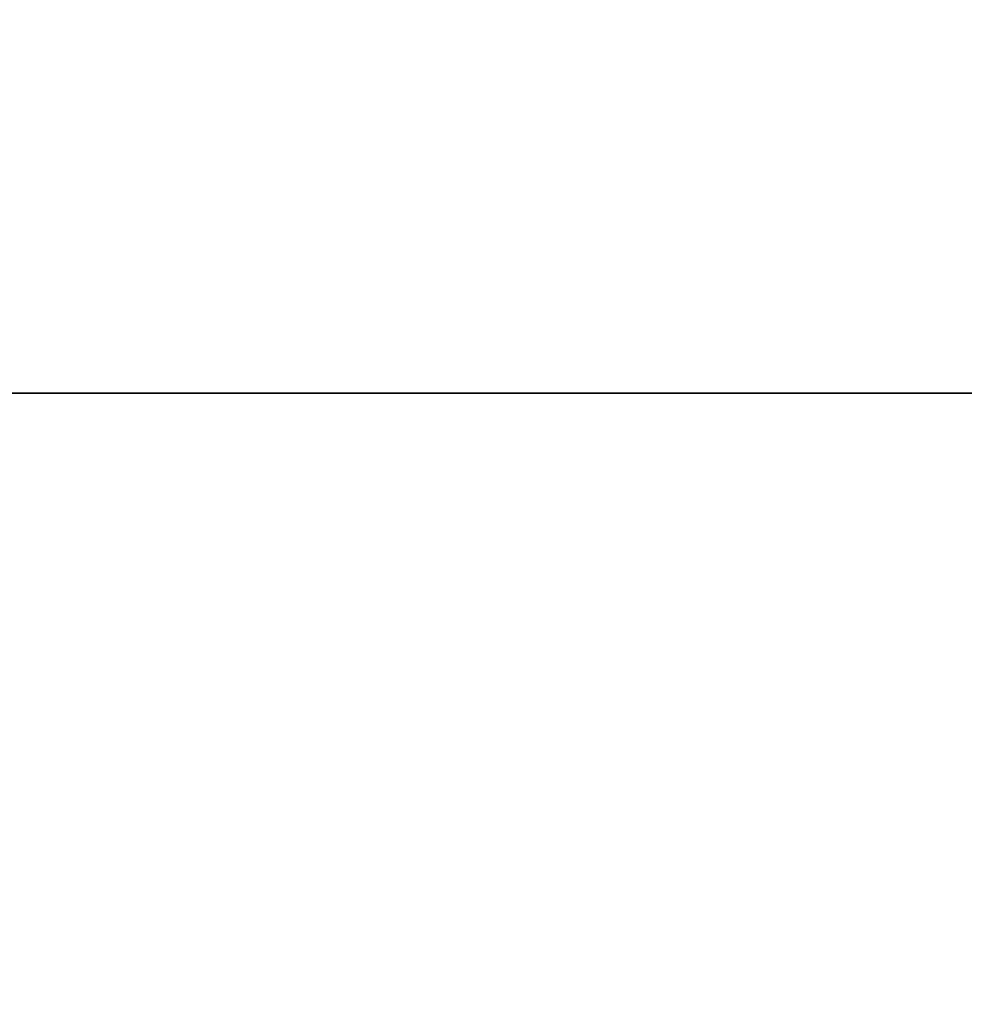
# Model space of a CAD drawing. Header units: millimetres. Extents: x -503 to 6703, y -110 to 249.
# Tile 864 of 1056: x 3439.16 to 3443.93, y -12.39 to -7.41. Entities that reach past the tile are written whole.
import ezdxf

# ---------------------------------------------------------------- set-up
doc = ezdxf.new("R2010")
doc.units = ezdxf.units.MM
doc.layers.add('151', color=7, linetype='Continuous', true_color=0xffffff)

# ---------------------------------------------------------------- blocks, each defined once
blk = doc.blocks.new('UG_SURFACE_003')
at = {"layer": '151', "color": 252, "linetype": 'Continuous', "lineweight": 35}
for points in [[(3602.5, -9.3, 2212.25), (3602.5, 230.4, 2212.25), (2397.5, 230.4, 2212.25), (2397.5, -9.3, 2212.25)], [(2547.4999, -9.3, 2062.2499), (2547.4999, 230.4, 2062.2499), (3452.5001, 230.4, 2062.2499), (3452.5001, -9.3, 2062.2499)], [(3602.5, -9.3, 2212.25), (2397.5, -9.3, 2212.25), (2547.4999, -9.3, 2062.2499), (3452.5001, -9.3, 2062.2499)]]:
    blk.add_3dface(points, dxfattribs=at)
blk = doc.blocks.new('UG_SURFACE_286')
at = {"layer": '151', "color": 252, "linetype": 'Continuous', "lineweight": 35}
for points in [[(2532.0001, -9.3, 2075.2499), (3467.9999, -9.3, 2075.2499), (3466.5, -9.3, 2073.75), (2533.5, -9.3, 2073.75)], [(2532.0001, -9.3, 2075.2499), (2532.0001, -26.22, 2075.2499), (3467.9999, -26.22, 2075.2499), (3467.9999, -9.3, 2075.2499)], [(2533.5, -9.3, 2073.75), (3466.5, -9.3, 2073.75), (3466.5, -26.22, 2073.75), (2533.5, -26.22, 2073.75)]]:
    blk.add_3dface(points, dxfattribs=at)

msp = doc.modelspace()

# ---------------------------------------------------------------- linework, layer by layer
at = {"layer": '151', "color": 251, "linetype": 'Continuous', "lineweight": -3, "true_color": 0x636466}
for p, q in [((2397.5, -9.3, 2212.25), (3602.5, -9.3, 2212.25)), ((2397.5, -9.3, 2212.25), (3602.5, -9.3, 2212.25)), ((3468, -9.3, 2075.25), (2532, -9.3, 2075.25)), ((3466.5, -9.3, 2073.75), (2533.5, -9.3, 2073.75)), ((3452.5, -9.3, 2062.25), (2547.5, -9.3, 2062.25))]:
    msp.add_line(p, q, dxfattribs=at)

# ---------------------------------------------------------------- block references
for name in ['UG_SURFACE_003', 'UG_SURFACE_286']:
    msp.add_blockref(name, (0, 0), dxfattribs=at)

doc.saveas('drawing.dxf')
